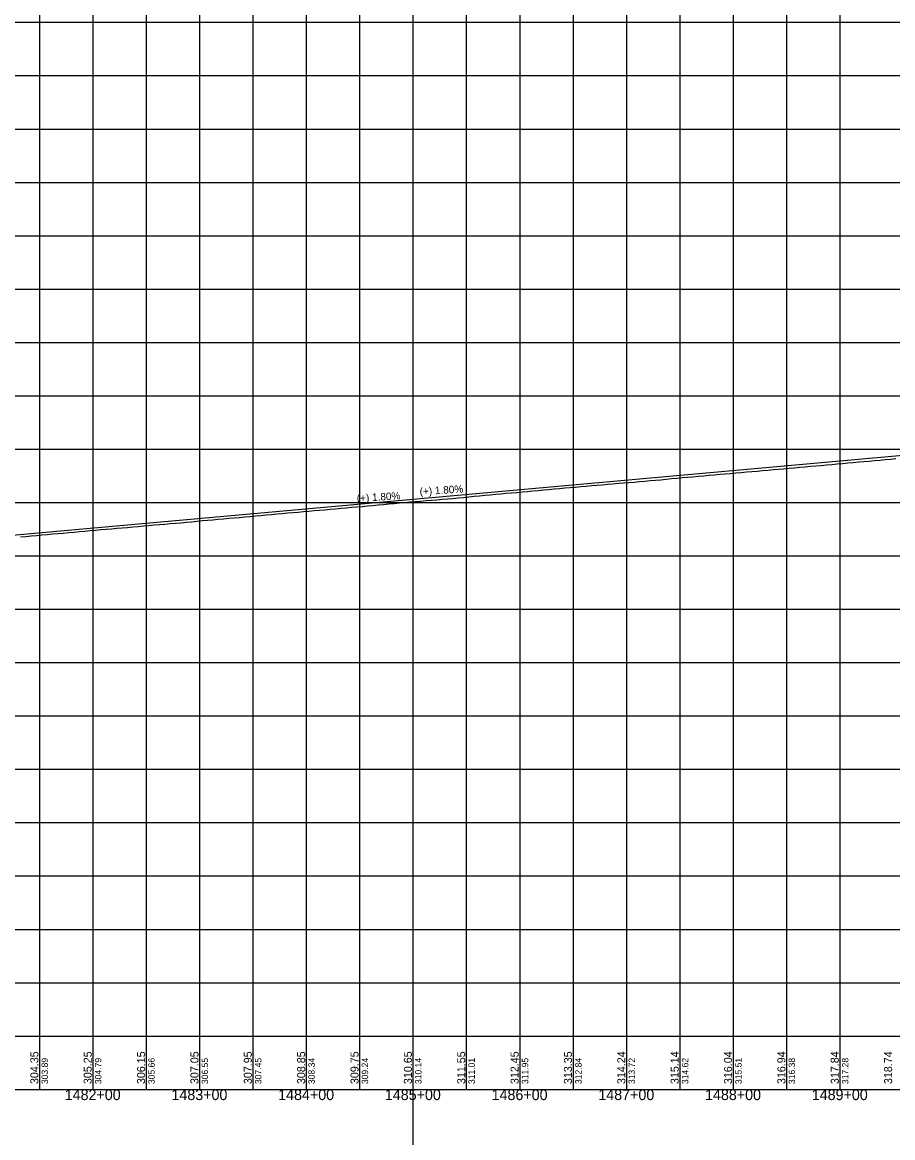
# Model space of a CAD drawing. Extents: x -90830 to 2015517, y -20856 to 836331.
# Drawn here: x 37057 to 37873, y -19432 to -18387 of the extents above; entities that cross this region are included whole.
import ezdxf

# ---------------------------------------------------------------- set-up
doc = ezdxf.new("R2010")
doc.units = 0
for name, color, linetype in [('Level 1', 7, 'Continuous'), ('RD_DDB_GradeTX', 7, 'Continuous'), ('RD_DDB_Profile_Elev', 7, 'Continuous'), ('RD_DDB_Profile_EX', 7, 'Continuous'), ('RD_DDB_Profile_PR', 7, 'Continuous'), ('RD_DDB_StaTX', 7, 'Continuous'), ('RD_DDB_StripGrade', 7, 'Continuous'), ('RD_GPK_Profile_Cell', 7, 'Continuous')]:
    doc.layers.add(name, color=color, linetype=linetype)

msp = doc.modelspace()

# ---------------------------------------------------------------- linework, layer by layer
at = {"layer": 'Level 1'}
for p, q in [((37423.5, -12693.4), (37423.5, -20856.1)), ((37073.5, -17886.5), (37073.5, -18386.5)), ((37123.5, -17886.5), (37123.5, -18386.5)), ((37173.5, -17886.5), (37173.5, -18386.5)), ((37223.5, -17886.5), (37223.5, -18386.5)), ((37273.5, -17886.5), (37273.5, -18386.5)), ((37323.5, -17886.5), (37323.5, -18386.5)), ((37373.5, -17886.5), (37373.5, -18386.5)), ((37423.5, -17886.5), (37423.5, -18386.5)), ((37473.5, -17886.5), (37473.5, -18386.5)), ((37523.5, -17886.5), (37523.5, -18386.5)), ((37573.5, -17886.5), (37573.5, -18386.5)), ((37623.5, -17886.5), (37623.5, -18386.5)), ((37673.5, -17886.5), (37673.5, -18386.5)), ((37723.5, -17886.5), (37723.5, -18386.5)), ((37773.5, -17886.5), (37773.5, -18386.5)), ((37823.5, -17886.5), (37823.5, -18386.5)), ((36773.5, -18386.5), (38373.5, -18386.5)), ((36773.5, -18386.5), (38373.5, -18386.5)), ((37073.5, -18386.5), (37073.5, -18886.5)), ((37123.5, -18386.5), (37123.5, -18886.5)), ((37173.5, -18386.5), (37173.5, -18886.5)), ((37223.5, -18386.5), (37223.5, -18886.5)), ((37273.5, -18386.5), (37273.5, -18886.5)), ((37323.5, -18386.5), (37323.5, -18886.5)), ((37373.5, -18386.5), (37373.5, -18886.5)), ((37423.5, -18386.5), (37423.5, -18886.5)), ((37473.5, -18386.5), (37473.5, -18886.5)), ((37523.5, -18386.5), (37523.5, -18886.5)), ((37573.5, -18386.5), (37573.5, -18886.5)), ((37623.5, -18386.5), (37623.5, -18886.5)), ((37673.5, -18386.5), (37673.5, -18886.5)), ((37723.5, -18386.5), (37723.5, -18886.5)), ((37773.5, -18386.5), (37773.5, -18886.5)), ((37823.5, -18386.5), (37823.5, -18886.5)), ((36773.5, -18436.5), (38373.5, -18436.5)), ((36773.5, -18486.5), (38373.5, -18486.5)), ((36773.5, -18536.5), (38373.5, -18536.5)), ((36773.5, -18586.5), (38373.5, -18586.5)), ((36773.5, -18636.5), (38373.5, -18636.5)), ((36773.5, -18686.5), (38373.5, -18686.5)), ((36773.5, -18736.5), (38373.5, -18736.5)), ((36773.5, -18786.5), (38373.5, -18786.5)), ((36773.5, -18836.5), (38373.5, -18836.5)), ((36773.5, -18886.5), (38373.5, -18886.5)), ((36773.5, -18886.5), (38373.5, -18886.5)), ((37073.5, -18886.5), (37073.5, -19386.5)), ((37123.5, -18886.5), (37123.5, -19386.5)), ((37173.5, -18886.5), (37173.5, -19386.5)), ((37223.5, -18886.5), (37223.5, -19386.5)), ((37273.5, -18886.5), (37273.5, -19386.5)), ((37323.5, -18886.5), (37323.5, -19386.5)), ((37373.5, -18886.5), (37373.5, -19386.5)), ((37423.5, -18886.5), (37423.5, -19386.5)), ((37473.5, -18886.5), (37473.5, -19386.5)), ((37523.5, -18886.5), (37523.5, -19386.5)), ((37573.5, -18886.5), (37573.5, -19386.5)), ((37623.5, -18886.5), (37623.5, -19386.5)), ((37673.5, -18886.5), (37673.5, -19386.5)), ((37723.5, -18886.5), (37723.5, -19386.5)), ((37773.5, -18886.5), (37773.5, -19386.5)), ((37823.5, -18886.5), (37823.5, -19386.5)), ((36773.5, -18936.5), (38373.5, -18936.5)), ((36773.5, -18986.5), (38373.5, -18986.5)), ((36773.5, -19036.5), (38373.5, -19036.5)), ((36773.5, -19086.5), (38373.5, -19086.5)), ((36773.5, -19136.5), (38373.5, -19136.5)), ((36773.5, -19186.5), (38373.5, -19186.5)), ((36773.5, -19236.5), (38373.5, -19236.5)), ((36773.5, -19286.5), (38373.5, -19286.5)), ((36773.5, -19336.5), (38373.5, -19336.5)), ((36773.5, -19386.5), (38373.5, -19386.5))]:
    msp.add_line(p, q, dxfattribs=at)
at = {"layer": 'RD_DDB_Profile_EX'}
for points in [[(37420.9, -18836), (37425.9, -18835.6), (37430.9, -18835.1), (37435.9, -18834.7), (37440.9, -18834.3), (37445.9, -18833.9), (37450.9, -18833.4), (37455.9, -18833), (37460.9, -18832.6), (37465.9, -18832.2), (37470.9, -18831.7), (37475.9, -18831.2), (37480.9, -18830.7), (37485.9, -18830.1), (37490.9, -18829.6), (37495.9, -18829.2), (37500.9, -18828.7), (37505.9, -18828.3), (37510.9, -18827.8), (37515.9, -18827.4), (37520.9, -18827), (37525.9, -18826.5), (37530.9, -18826.1), (37535.9, -18825.6), (37540.9, -18825.2), (37545.9, -18824.7), (37550.9, -18824.2), (37555.9, -18823.8), (37560.9, -18823.4), (37565.9, -18822.9), (37570.9, -18822.5), (37575.9, -18822.1), (37580.9, -18821.6), (37585.9, -18821.2), (37590.9, -18820.7), (37595.9, -18820.3), (37600.9, -18819.8), (37605.9, -18819.4), (37610.9, -18819), (37615.9, -18818.5), (37620.9, -18818.1), (37625.9, -18817.7), (37630.9, -18817.3), (37635.9, -18816.8), (37640.9, -18816.4), (37645.9, -18816), (37650.9, -18815.5), (37655.9, -18815.1), (37660.9, -18814.6), (37665.9, -18814.1), (37670.9, -18813.6), (37675.9, -18813.2), (37680.9, -18812.7), (37685.9, -18812.3), (37690.9, -18811.8), (37695.9, -18811.4), (37700.9, -18811), (37705.9, -18810.5), (37710.9, -18810.1), (37715.9, -18809.6), (37720.9, -18809.2), (37725.9, -18808.7), (37730.9, -18808.3), (37735.9, -18807.9), (37740.9, -18807.4), (37745.9, -18807), (37750.9, -18806.5), (37755.9, -18806.1), (37760.9, -18805.7), (37765.9, -18805.3), (37770.9, -18804.8), (37775.9, -18804.4), (37780.9, -18803.9), (37785.9, -18803.4), (37790.9, -18803), (37795.9, -18802.5), (37800.9, -18802.1), (37805.9, -18801.7), (37810.9, -18801.2), (37815.9, -18800.8), (37820.9, -18800.3), (37825.9, -18799.9), (37830.9, -18799.4), (37835.9, -18799), (37840.9, -18798.5), (37845.9, -18798.1), (37850.9, -18797.7), (37855.9, -18797.2), (37860.9, -18796.8), (37865.9, -18796.3), (37870.9, -18795.9), (37875.9, -18795.4)], [(37055.9, -18868.8), (37060.9, -18868.3), (37065.9, -18867.8), (37070.9, -18867.3), (37075.9, -18866.8), (37080.9, -18866.4), (37085.9, -18866), (37090.9, -18865.5), (37095.9, -18865.1), (37100.9, -18864.6), (37105.9, -18864.2), (37110.9, -18863.8), (37115.9, -18863.3), (37120.9, -18862.8), (37125.9, -18862.3), (37130.9, -18861.9), (37135.9, -18861.5), (37140.9, -18861.1), (37145.9, -18860.6), (37150.9, -18860.2), (37155.9, -18859.8), (37160.9, -18859.3), (37165.9, -18858.9), (37170.9, -18858.4), (37175.9, -18858), (37180.9, -18857.5), (37185.9, -18857.1), (37190.9, -18856.7), (37195.9, -18856.2), (37200.9, -18855.8), (37205.9, -18855.4), (37210.9, -18854.9), (37215.9, -18854.5), (37220.9, -18854), (37225.9, -18853.5), (37230.9, -18853.1), (37235.9, -18852.6), (37240.9, -18852.2), (37245.9, -18851.7), (37250.9, -18851.2), (37255.9, -18850.8), (37260.9, -18850.4), (37265.9, -18849.9), (37270.9, -18849.5), (37275.9, -18849), (37280.9, -18848.6), (37285.9, -18848.1), (37290.9, -18847.7), (37295.9, -18847.2), (37300.9, -18846.8), (37305.9, -18846.3), (37310.9, -18845.9), (37315.9, -18845.5), (37320.9, -18845), (37325.9, -18844.6), (37330.9, -18844.1), (37335.9, -18843.7), (37340.9, -18843.3), (37345.9, -18842.8), (37350.9, -18842.4), (37355.9, -18841.9), (37360.9, -18841.5), (37365.9, -18841), (37370.9, -18840.5), (37375.9, -18840.1), (37380.9, -18839.7), (37385.9, -18839.2), (37390.9, -18838.8), (37395.9, -18838.3), (37400.9, -18837.8), (37405.9, -18837.4), (37410.9, -18836.9), (37415.9, -18836.5), (37420.9, -18836)]]:
    msp.add_lwpolyline(points, dxfattribs=at)
at = {"layer": 'RD_DDB_Profile_PR'}
msp.add_line((36726, -18896), (39423.5, -18653.4), dxfattribs=at)
at = {"layer": 'RD_GPK_Profile_Cell'}
msp.add_line((4823.5, -19386.5), (75223.5, -19386.5), dxfattribs=at)

# ---------------------------------------------------------------- texts
at = {"layer": 'RD_DDB_GradeTX'}
for p in [(37430, -18829.7), (37371.1, -18836.1)]:
    msp.add_text('(+) 1.80%', height=7, rotation=3.6646, dxfattribs=at).set_placement(p)
at = {"layer": 'RD_DDB_Profile_Elev'}
for s, p in [('304.35', (37072.5, -19381.5)), ('305.25', (37122.5, -19381.5)), ('306.15', (37172.5, -19381.5)), ('307.05', (37222.5, -19381.5)), ('307.95', (37272.5, -19381.5)), ('308.85', (37322.5, -19381.5)), ('309.75', (37372.5, -19381.5)), ('310.65', (37422.5, -19381.5)), ('311.55', (37472.5, -19381.5)), ('312.45', (37522.5, -19381.5)), ('313.35', (37572.5, -19381.5)), ('314.24', (37622.5, -19381.5)), ('315.14', (37672.5, -19381.5)), ('316.04', (37722.5, -19381.5)), ('316.94', (37772.5, -19381.5)), ('317.84', (37822.5, -19381.5)), ('318.74', (37872.5, -19381.5))]:
    msp.add_text(s, height=7.5, rotation=90, dxfattribs=at).set_placement(p)
at = {"layer": 'RD_DDB_StaTX'}
for s, p in [('1482+00', (37097.2, -19396.5)), ('1483+00', (37197.2, -19396.5)), ('1484+00', (37297.2, -19396.5)), ('1485+00', (37397.2, -19396.5)), ('1486+00', (37497.2, -19396.5)), ('1487+00', (37597.2, -19396.5)), ('1488+00', (37697.2, -19396.5)), ('1489+00', (37797.2, -19396.5))]:
    msp.add_text(s, height=10, dxfattribs=at).set_placement(p)
at = {"layer": 'RD_DDB_StripGrade'}
for s, p in [('303.89', (37081.5, -19381.5)), ('304.79', (37131.5, -19381.5)), ('305.66', (37181.5, -19381.5)), ('306.55', (37231.5, -19381.5)), ('307.45', (37281.5, -19381.5)), ('308.34', (37331.5, -19381.5)), ('309.24', (37381.5, -19381.5)), ('310.14', (37431.5, -19381.5)), ('311.01', (37481.5, -19381.5)), ('311.95', (37531.5, -19381.5)), ('312.84', (37581.5, -19381.5)), ('313.72', (37631.5, -19381.5)), ('314.62', (37681.5, -19381.5)), ('315.51', (37731.5, -19381.5)), ('316.38', (37781.5, -19381.5)), ('317.28', (37831.5, -19381.5))]:
    msp.add_text(s, height=6, rotation=90, dxfattribs=at).set_placement(p)

doc.saveas('drawing.dxf')
